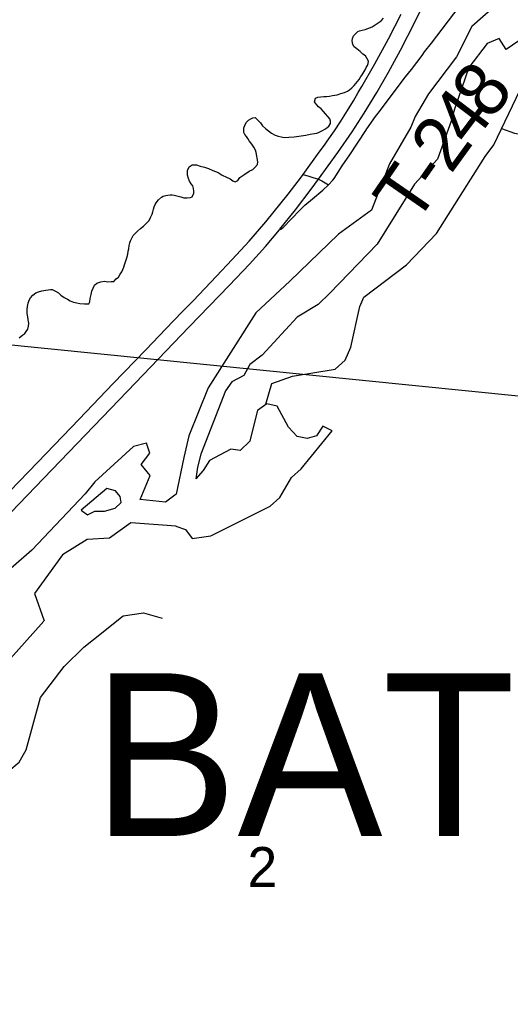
# Model space of a CAD drawing. Extents: x 1410790 to 1770854, y 448063 to 770588.
# Drawn here: x 1527056 to 1529770, y 663919 to 669381 of the extents above; entities that cross this region are included whole.
import ezdxf

# ---------------------------------------------------------------- set-up
doc = ezdxf.new("R2010")
doc.units = 0
for name, color, linetype in [('GM_X_Major_River', 7, 'Continuous'), ('GM_X_Minor_River', 7, 'Continuous'), ('GM_X_Section', 7, 'Continuous'), ('GM_X_Section_Text', 7, 'Continuous'), ('GM_X_State_Route', 7, 'Continuous'), ('GM_X_Township_Road', 7, 'Continuous'), ('GM_X_Township_Road_Text', 7, 'Continuous'), ('GM_X_Township_Text', 7, 'Continuous')]:
    doc.layers.add(name, color=color, linetype=linetype)

msp = doc.modelspace()

# ---------------------------------------------------------------- linework, layer by layer
at = {"layer": 'GM_X_Major_River'}
msp.add_line((1527136.8, 666208.6), (1527191.2, 666057.1), dxfattribs=at)
for points in [[(1530295, 669592.9), (1529746.8, 669217.2), (1529708.3, 669278.3), (1529641.5, 669250.1), (1529540, 669116.6), (1529462, 668886.4), (1529442.3, 668820.8), (1529366.8, 668610.5), (1529241.1, 668471.7), (1529034.4, 668140.7), (1528771.2, 667869.4), (1528707.5, 667807), (1528591.6, 667736), (1528398, 667526.9), (1528328.6, 667474.7), (1528295, 667413.5), (1528230, 667379.2), (1528194.7, 667328), (1528057.6, 666979.1), (1528039.7, 666907.5), (1528030, 666841.6)], [(1529678.7, 669451.3), (1529557.8, 669344.4), (1529473.4, 669176.5), (1529318.1, 668972.4), (1529244.7, 668846.2), (1529219.2, 668786.8), (1529101.9, 668583.6), (1529003.2, 668327.9), (1528819.6, 668194.6), (1528550.6, 667935.5), (1528361.9, 667760.3), (1528099, 667344.7), (1527992.1, 667079.1), (1527963, 666959.7), (1527921.7, 666756.4), (1527862.6, 666713.9), (1527722.8, 666727.7), (1527778.2, 666860.5), (1527727.7, 666921.9), (1527775.4, 666984.8), (1527756.8, 667039.3), (1527686.2, 667021.2), (1527471, 666824.7), (1527417.2, 666760), (1527122.9, 666447.4), (1526815.7, 666181.2)], [(1527920.4, 666580.2), (1527972.6, 666562.6), (1528009.7, 666511.7), (1528114.1, 666527.6), (1528441.9, 666691.4), (1528494.9, 666738.5), (1528559.2, 666849.5), (1528612.3, 666896.5), (1528784.8, 667107.6), (1528733.2, 667132.8), (1528698.1, 667079.3), (1528645.7, 667064.4), (1528591.8, 667075.5), (1528542.8, 667128.7), (1528481.1, 667244.3), (1528423.2, 667257.5), (1528372.4, 667220.4), (1528342, 667104.7), (1528328.9, 667050.8), (1528275.8, 666999.7), (1528223.9, 667006.8), (1528106.5, 666943), (1528071.3, 666887.6), (1528030, 666841.6)], [(1527395, 666668.4), (1527430.6, 666643.6), (1527471, 666662.8), (1527525.1, 666663.7), (1527583.5, 666680.6), (1527616.2, 666712), (1527610.8, 666744.2), (1527585.4, 666774.8), (1527537.6, 666787.8)], [(1527537.6, 666787.8), (1527395, 666668.4)], [(1527921.2, 666580.1), (1527671.4, 666598.9), (1527553.1, 666513.9), (1527428.8, 666507.2), (1527292.4, 666420.8), (1527136.8, 666208.6)], [(1527188.9, 666054.9), (1526834.4, 665659.7), (1526630, 665498.9), (1526394, 665355), (1526169.8, 665198.7), (1525449.9, 664767.2), (1525202.7, 664577.4), (1525030.3, 664411.7), (1524889.5, 664307.3), (1524539.8, 663948), (1524212, 663578), (1524023, 663392.7), (1523719, 663018.1), (1523610, 662906.8), (1523540.7, 662858.5), (1523274.2, 662771.4), (1523219.4, 662687.4)]]:
    msp.add_lwpolyline(points, dxfattribs=at)
at = {"layer": 'GM_X_Minor_River'}
for points in [[(1528520.3, 668730.9), (1528544.4, 668732.5), (1528574.5, 668734), (1528612.6, 668739.4), (1528638.7, 668743), (1528662.9, 668748.6), (1528687, 668752.2), (1528699.1, 668754), (1528713.2, 668759.8), (1528731.4, 668769.6), (1528743.5, 668775.4), (1528755.6, 668783.2), (1528765.8, 668793.1), (1528776.1, 668806.9), (1528776.3, 668821), (1528772.5, 668833.1), (1528737, 668873.8), (1528723.2, 668888.1), (1528709.4, 668900.4), (1528697.6, 668912.6), (1528687.8, 668926.8), (1528692.1, 668946.8), (1528706.2, 668952.6), (1528722.3, 668954.3), (1528738.3, 668956.1), (1528752.4, 668957.8), (1528770.5, 668959.5), (1528786.6, 668963.3), (1528812.7, 668966.9), (1528832.8, 668972.6), (1528852.9, 668978.2), (1528869.1, 668986), (1528881.3, 668993.8), (1528893.5, 669005.7), (1528905.7, 669017.5), (1528915.9, 669029.4), (1528924.1, 669039.3), (1528934.3, 669051.1), (1528942.5, 669067.1), (1528950.7, 669077), (1528956.9, 669086.9), (1528967.2, 669104.8), (1528973.4, 669116.7), (1528979.6, 669128.7), (1528983.8, 669138.6), (1528986, 669152.6), (1528976.2, 669168.8), (1528968.4, 669181), (1528954.5, 669191.3), (1528938.7, 669205.6), (1528920.9, 669219.9), (1528907.1, 669232.2), (1528899.3, 669244.3), (1528895.6, 669264.5), (1528897.8, 669278.5), (1528902, 669292.5), (1528926.5, 669316.1), (1528936.5, 669320), (1528950.6, 669323.8), (1528966.7, 669327.5), (1528982.9, 669333.3), (1529005.1, 669342.9), (1529023.3, 669352.7), (1529039.5, 669364.4), (1529055.7, 669376.2), (1529067.9, 669390)], [(1528417.7, 667254.4), (1528450.6, 667368.9), (1528565.6, 667410.6), (1528800.7, 667447.9), (1528855.8, 667498.9), (1528887.3, 667570.5), (1528937.9, 667796.1), (1528959, 667847.8), (1529196.9, 668025.5), (1529362.6, 668198.6), (1529631.5, 668624.3), (1529678.9, 668689.5), (1529823.1, 668989.4), (1529895.3, 669094.2), (1530071.7, 669196.8), (1530298.1, 669300.7)], [(1527612.3, 667973.3), (1527620.5, 667987.2), (1527626.7, 667999.2), (1527631, 668013.2), (1527635.2, 668025.1), (1527641.5, 668043.1), (1527647.8, 668065.1), (1527654.1, 668085), (1527656.4, 668101), (1527658.6, 668115), (1527660.9, 668133.1), (1527665.2, 668147), (1527669.4, 668159), (1527675.6, 668173), (1527683.9, 668188.9), (1527696.1, 668200.7), (1527708.3, 668212.5), (1527724.5, 668226.3), (1527740.8, 668240.1), (1527757.1, 668255.9), (1527771.4, 668271.7), (1527779.6, 668287.6), (1527787.9, 668305.6), (1527792.2, 668319.5), (1527796.4, 668333.5), (1527800.6, 668347.5), (1527804.8, 668359.5), (1527811, 668369.4), (1527823.3, 668385.2), (1527839.6, 668401), (1527849.7, 668404.9), (1527863.7, 668408.7), (1527875.8, 668410.5), (1527887.9, 668412.3), (1527899.9, 668412.1), (1527909.9, 668411.9), (1527947.8, 668401.2), (1527963.8, 668397), (1527981.8, 668396.7), (1527999.9, 668398.4), (1528010, 668402.2), (1528018.3, 668422.2), (1528018.5, 668434.2), (1528016.7, 668448.3), (1528012.9, 668462.4), (1528005.1, 668474.5), (1527995.3, 668488.8), (1527989.5, 668502.9), (1527983.8, 668521.1), (1527984, 668535.1), (1527984.2, 668547.1), (1527992.5, 668567.1), (1528010.8, 668578.8), (1528020.8, 668578.6), (1528034.8, 668578.4), (1528054.8, 668572.1), (1528078.7, 668565.6), (1528100.6, 668559.3), (1528124.5, 668546.8), (1528154.4, 668536.3), (1528176.2, 668521.9), (1528200.1, 668511.4), (1528220, 668501.1), (1528235.9, 668490.8), (1528247.8, 668484.6), (1528261.9, 668492.4), (1528274.2, 668508.2), (1528300.6, 668527.9), (1528324.9, 668543.5), (1528345.1, 668553.2), (1528357.3, 668565), (1528371.6, 668580.9), (1528373.8, 668594.9), (1528364.6, 668647.2), (1528360.8, 668659.3), (1528351.1, 668677.5), (1528343.2, 668687.7), (1528335.4, 668699.8), (1528325.6, 668712.1), (1528317.7, 668724.2), (1528309.9, 668736.4), (1528302.1, 668746.6), (1528296.2, 668758.7), (1528296.4, 668770.7), (1528296.6, 668782.8), (1528300.9, 668796.7), (1528309.1, 668812.7), (1528321.4, 668826.5), (1528335.5, 668834.3), (1528345.6, 668838.1), (1528357.7, 668839.9), (1528373.5, 668825.7), (1528387.3, 668811.4), (1528399, 668795.1), (1528414.9, 668780.8), (1528432.7, 668766.5), (1528448.5, 668754.2), (1528468.4, 668743.8), (1528486.3, 668737.5), (1528502.3, 668733.2), (1528520.3, 668730.9)], [(1529722.5, 668780.1), (1529794.4, 668753.3), (1530521, 668632.1), (1530633, 668621.8), (1530846.6, 668787.9), (1530963.6, 668829.6), (1531057.5, 668817.6)], [(1527053.5, 667621.3), (1527073.8, 667639), (1527083.9, 667646.9), (1527092.1, 667656.8), (1527100.4, 667670.7), (1527104.6, 667686.7), (1527106.9, 667702.7), (1527103.2, 667720.8), (1527101.4, 667738.9), (1527097.7, 667757.1), (1527096.1, 667779.2), (1527098.3, 667795.2), (1527102.6, 667813.2), (1527108.9, 667831.1), (1527115.1, 667843.1), (1527127.4, 667858.9), (1527145.6, 667870.7), (1527159.8, 667876.4), (1527177.9, 667882.2), (1527200, 667885.8), (1527226.1, 667889.4), (1527236.1, 667889.2), (1527254, 667880.9), (1527269.9, 667870.6), (1527283.7, 667858.3), (1527301.6, 667846), (1527319.5, 667835.7), (1527335.4, 667827.4), (1527353.3, 667819.1), (1527371.2, 667814.8), (1527389.2, 667812.4), (1527413.3, 667810), (1527427.3, 667809.8), (1527437.3, 667809.7), (1527443.5, 667821.6), (1527445.8, 667839.6), (1527450.2, 667861.6), (1527454.5, 667879.6), (1527469, 667913.5), (1527483.2, 667925.3), (1527505.4, 667930.9), (1527525.5, 667934.6), (1527543.5, 667932.3), (1527561.6, 667934), (1527575.6, 667933.8), (1527589.8, 667947.6), (1527602, 667957.4), (1527612.3, 667973.3)], [(1525205.9, 664579.9), (1525371.5, 664450.7), (1525487.9, 664462.4), (1525759.5, 664623.4), (1525811.5, 664620.3), (1526041.8, 664715.9), (1526153.6, 664799.9), (1526209.9, 664909.1), (1526260.8, 664950.2), (1526467.5, 664970), (1526634.9, 665024.8), (1526817.1, 665123.4), (1526936.4, 665179.1), (1527052.5, 665275.1), (1527091.9, 665342.5), (1527169.9, 665631.8), (1527301.5, 665803.6), (1527409.8, 665911.8), (1527464.7, 665952.8), (1527627.6, 666083.8), (1527740.1, 666101.6), (1527843.7, 666071.4)]]:
    msp.add_lwpolyline(points, dxfattribs=at)
at = {"layer": 'GM_X_Section'}
msp.add_lwpolyline([(1531280, 667153.7), (1530726, 661842.6), (1525566.4, 662362), (1526036.5, 667680.5)], close=True, dxfattribs=at)
at = {"layer": 'GM_X_State_Route'}
for points in [[(1526915.2, 666562.3), (1527280.3, 666939.2), (1527652.3, 667327.9), (1527992.9, 667683.1), (1528214.9, 667911.1), (1528327.3, 668030.3), (1528414.9, 668127.9), (1528492.8, 668219.7), (1528495.4, 668222.8), (1528581.8, 668330), (1528669.2, 668444.7), (1528708.8, 668499), (1528815.7, 668646.3), (1528895.8, 668762.2), (1528961.7, 668864), (1529032, 668978.5), (1529097.1, 669092.2), (1529162.3, 669213.4), (1529241.6, 669368), (1529310.6, 669509.3)], [(1526843.5, 666614.2), (1527155.3, 666933.4), (1527384.4, 667172.8), (1527573.7, 667368.5), (1527753.8, 667555), (1527864.1, 667671.8), (1527954.9, 667766.4), (1528014.8, 667827.1), (1528144, 667962.3), (1528232.2, 668055.2), (1528324.6, 668157.5), (1528416.8, 668264.4), (1528541.8, 668416.7), (1528615.6, 668513.2), (1528624.9, 668526.2), (1528713.3, 668649.1), (1528742.6, 668688.6), (1528757.4, 668710.3), (1528796.8, 668766.8), (1528833.4, 668821.4), (1528869.7, 668880), (1528903, 668932.8), (1528929.2, 668978.3), (1528948.7, 669012.5), (1529021, 669137.6), (1529096.6, 669275.9), (1529167.3, 669413.2)]]:
    msp.add_lwpolyline(points, dxfattribs=at)
at = {"layer": 'GM_X_Township_Road'}
for points in [[(1528977.3, 668777.8), (1529024.5, 668845.7), (1529045.7, 668874.8), (1529104.8, 668953.7), (1529190.8, 669065.5), (1529223.3, 669106.7), (1529253.4, 669145.5), (1529282.9, 669184.6), (1529296.4, 669203.1), (1529334.5, 669252.3), (1529487.9, 669452.3)], [(1528765.2, 668469), (1528788.1, 668494.1), (1528794.9, 668503.7), (1528840, 668572.6), (1528882.8, 668635), (1528970.8, 668768.4), (1528977.3, 668777.8)], [(1528624.9, 668526.2), (1528655.3, 668515.7), (1528678.5, 668508.8), (1528708.8, 668499)], [(1528492.8, 668219.7), (1528501.8, 668223.8), (1528506.5, 668226.8), (1528511.5, 668230.6), (1528517.2, 668236.4), (1528555.9, 668276.7), (1528608.9, 668331.6), (1528633.3, 668355.6), (1528675.1, 668391), (1528733.7, 668437.9), (1528765.2, 668469)], [(1528708.8, 668499), (1528727.4, 668490.6), (1528765.2, 668469)]]:
    msp.add_lwpolyline(points, dxfattribs=at)

# ---------------------------------------------------------------- texts
at = {"layer": 'GM_X_Section_Text'}
msp.add_text('2', height=221, rotation=0, dxfattribs=at).set_placement((1528316.1, 664584.3))
at = {"layer": 'GM_X_Township_Road_Text'}
for s, rotation, p in [('8', 51.981, (1529659.5, 668817.6)), ('4', 52.8585, (1529548.6, 668671.3)), ('2', 53.9877, (1529440.9, 668523)), ('T', 55.3412, (1529243.6, 668239.1)), ('-', 54.9319, (1529370.9, 668423.2))]:
    msp.add_text(s, height=300, rotation=rotation, dxfattribs=at).set_placement(p)
at = {"layer": 'GM_X_Township_Text'}
msp.add_text('BATH', height=900, rotation=0, dxfattribs=at).set_placement((1527458.2, 664866.4))

doc.saveas('drawing.dxf')
